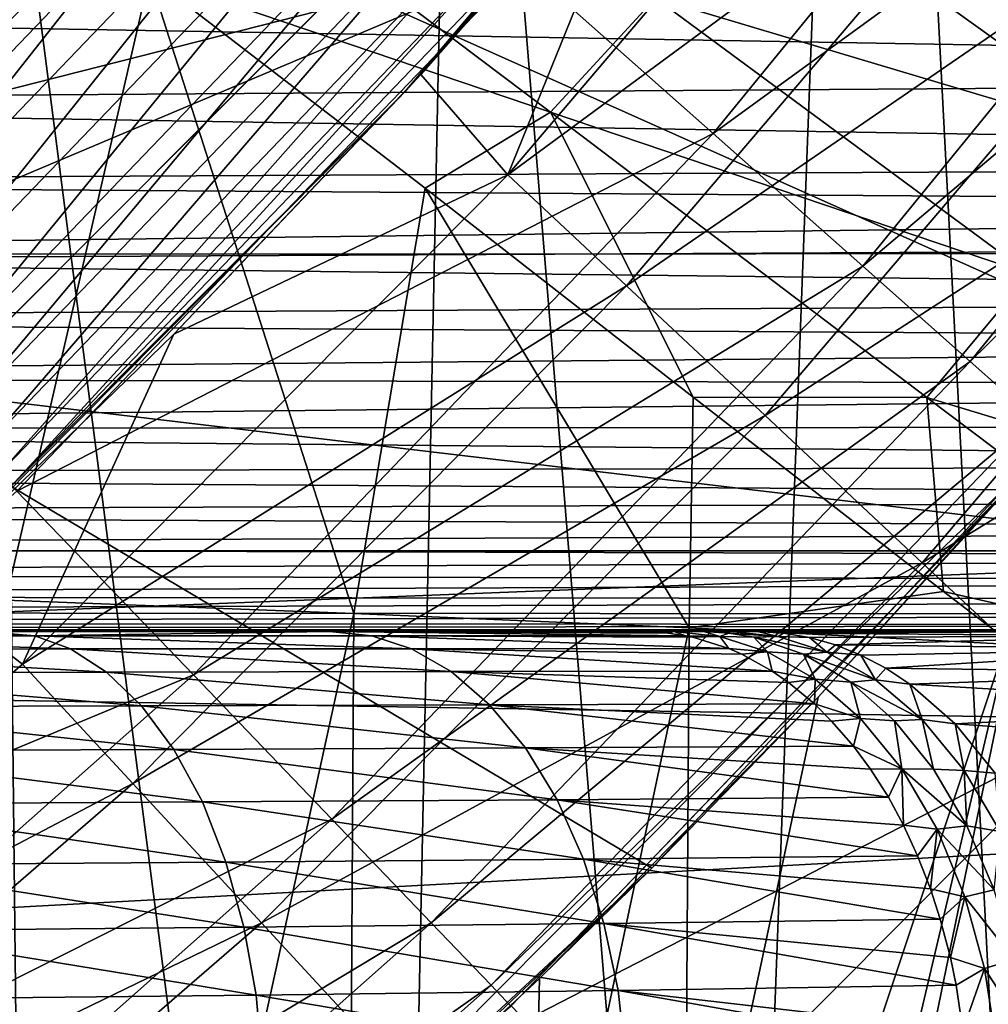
# Model space of a CAD drawing. Header units: metres. Extents: x -104 to 104, y -68 to 90.
# Tile 592 of 656: x 13.17 to 15.2, y 29.5 to 31.57. Entities that reach past the tile are written whole.
import ezdxf

# ---------------------------------------------------------------- set-up
doc = ezdxf.new("R2010")
doc.units = ezdxf.units.M
doc.layers.add('solid_FIT-BATH-153_SW0002', color=7, linetype='CONTINUOUS')

msp = doc.modelspace()

# ---------------------------------------------------------------- linework, layer by layer
at = {"layer": 'solid_FIT-BATH-153_SW0002'}
for points in [[(12.698797, 30.490952, 37.479431), (12.698797, 58.080826, 37.479431), (13.794567, 56.98518, 37.479431)], [(12.698797, 30.490952, 37.479431), (13.794567, 56.98518, 37.479431), (13.794567, 31.586597, 37.479431)], [(4, 36.043247, 68.296501), (16.460951, 32.067577, 68.296501), (15.519647, 30.892233, 68.296501)], [(4, 36.043247, 68.296501), (15.519647, 30.892233, 68.296501), (14.495658, 29.79023, 68.296501)], [(4, 36.043247, 68.296501), (14.495658, 29.79023, 68.296501), (13.393655, 28.766241, 68.296501)], [(4, 36.043247, 68.296501), (13.393655, 28.766241, 68.296501), (12.21831, 27.824938, 68.296501)], [(15.698828, 35.790661, 8.296501), (14.943172, 34.522552, 8.296501), (15.328093, 27.138018, 8.296501)], [(14.943172, 34.522552, 8.296501), (14.086205, 33.322395, 8.296501), (14.642463, 26.548908, 8.296501)], [(14.943172, 34.522552, 8.296501), (14.642463, 26.548908, 8.296501), (15.328093, 27.138018, 8.296501)], [(14.086205, 33.322395, 8.296501), (13.133064, 32.196877, 8.296501), (13.93551, 25.988228, 8.296501)], [(14.086205, 33.322395, 8.296501), (13.93551, 25.988228, 8.296501), (14.642463, 26.548908, 8.296501)], [(13.978394, 31.417147, 28.296501), (14.993379, 32.615475, 28.296501), (14.011761, 31.453485, 17.537544)], [(14.212635, 31.694592, 28.451694), (14.993379, 32.615475, 28.296501), (13.978394, 31.417147, 28.296501)], [(14.993379, 32.615475, 28.296501), (14.508208, 32.017559, 17.541431), (14.011761, 31.453485, 17.537544)], [(14.624539, 31.329966, 45.265484), (15.619632, 32.548759, 45.265484), (14.224498, 31.684366, 46.727985)], [(15.954643, 32.297028, 43.765839), (15.619632, 32.548759, 45.265484), (14.624539, 31.329966, 45.265484)], [(14.194037, 31.243837, 16.930124), (14.508208, 32.017559, 17.541431), (15.130289, 32.343338, 16.938139)], [(14.194037, 31.243837, 16.930124), (15.130289, 32.343338, 16.938139), (15.39579, 32.129044, 16.346451)], [(14.938208, 31.05209, 43.765839), (15.954643, 32.297028, 43.765839), (14.624539, 31.329966, 45.265484)], [(16.19537, 32.116138, 42.238136), (15.954643, 32.297028, 43.765839), (14.938208, 31.05209, 43.765839)], [(13.590286, 32.245945, 29.284189), (12.577404, 31.191423, 29.284189), (13.245847, 32.097919, 29.296501)], [(12.683206, 31.081272, 29.247509), (12.577404, 31.191423, 29.284189), (13.590286, 32.245945, 29.284189)], [(13.704608, 32.144665, 29.247509), (12.683206, 31.081272, 29.247509), (13.590286, 32.245945, 29.284189)], [(13.132764, 32.19651, 35.896503), (12.08958, 31.153311, 35.896503), (13.794809, 31.586843, 36.796501)], [(13.245847, 32.097919, 29.296501), (12.193141, 31.044802, 29.296501), (13.13307, 32.19688, 29.296501)], [(13.133064, 32.196877, 8.296501), (12.455868, 24.950577, 8.296501), (13.205848, 25.454916, 8.296501)], [(13.133064, 32.196877, 8.296501), (13.205848, 25.454916, 8.296501), (13.93551, 25.988228, 8.296501)], [(11.762653, 32.012428, 1.296502), (19.791016, 32.146938, 1.296502), (19.494877, 31.102566, 1.296502)], [(12.783723, 30.976624, 29.187365), (12.683206, 31.081272, 29.247509), (13.704608, 32.144665, 29.247509)], [(13.81322, 32.048443, 29.187365), (12.783723, 30.976624, 29.187365), (13.704608, 32.144665, 29.247509)], [(14.194037, 31.243837, 16.930124), (15.39579, 32.129044, 16.346451), (14.442889, 31.010874, 16.338621)], [(14.442889, 31.010874, 16.338621), (15.39579, 32.129044, 16.346451), (15.705862, 31.878872, 15.789516)], [(15.163598, 30.852417, 42.238136), (16.19537, 32.116138, 42.238136), (14.938208, 31.05209, 43.765839)], [(16.34033, 32.007164, 40.691639), (16.19537, 32.116138, 42.238136), (15.163598, 30.852417, 42.238136)], [(12.577404, 31.191423, 29.284189), (12.193141, 31.044802, 29.296501), (13.245847, 32.097919, 29.296501)], [(12.716457, 31.046968, 48.144478), (13.74051, 32.113144, 48.144478), (12.193514, 31.591316, 49.506374)], [(14.224498, 31.684366, 46.727985), (13.74051, 32.113144, 48.144478), (12.716457, 31.046968, 48.144478)], [(12.864102, 32.095535, -17.352293), (13.442433, 31.660112, -16.984148), (13.141666, 30.352013, -16.830431)], [(12.876475, 30.880056, 29.105242), (12.783723, 30.976624, 29.187365), (13.81322, 32.048443, 29.187365)], [(13.913443, 31.959654, 29.105242), (12.876475, 30.880056, 29.105242), (13.81322, 32.048443, 29.187365)], [(14.194037, 31.243837, 16.930124), (14.011761, 31.453485, 17.537544), (14.508208, 32.017559, 17.541431)], [(10.679966, 31.059559, 1.296502), (11.762653, 32.012428, 1.296502), (19.494877, 31.102566, 1.296502)], [(15.299319, 30.732132, 40.691639), (16.34033, 32.007164, 40.691639), (15.163598, 30.852417, 42.238136)], [(14.283656, 31.375183, -16.485291), (13.442433, 31.660112, -16.984148), (13.475298, 31.983841, -17.050062)], [(14.283656, 31.375183, -16.485291), (13.475298, 31.983841, -17.050062), (14.503739, 31.614594, -16.440557)], [(12.959176, 30.793957, 29.003164), (12.876475, 30.880056, 29.105242), (13.913443, 31.959654, 29.105242)], [(14.002803, 31.880487, 29.003164), (12.959176, 30.793957, 29.003164), (13.913443, 31.959654, 29.105242)], [(13.029784, 30.720446, 28.883652), (12.959176, 30.793957, 29.003164), (14.002803, 31.880487, 29.003164)], [(14.079097, 31.812897, 28.883652), (13.029784, 30.720446, 28.883652), (14.002803, 31.880487, 29.003164)], [(14.442889, 31.010874, 16.338621), (15.705862, 31.878872, 15.789516), (14.733499, 30.738853, 15.781822)], [(14.503739, 31.614594, -16.440557), (14.73673, 31.870703, -16.406986), (15.51589, 31.312016, -15.782519)], [(14.733499, 30.738853, 15.781822), (15.705862, 31.878872, 15.789516), (16.057552, 31.595051, 15.273197)], [(15.51589, 31.312016, -15.782519), (14.73673, 31.870703, -16.406986), (15.756351, 31.601749, -15.754603)], [(13.086556, 30.661339, 28.749653), (13.029784, 30.720446, 28.883652), (14.079097, 31.812897, 28.883652)], [(14.140441, 31.758551, 28.749653), (13.086556, 30.661339, 28.749653), (14.079097, 31.812897, 28.883652)], [(-16.395681, 30.455368, 72.796501), (17.427639, 31.780832, 72.796501), (-17.427748, 31.780983, 72.796501)], [(-16.395681, 30.455368, 72.796501), (16.395548, 30.455212, 72.796501), (17.427639, 31.780832, 72.796501)], [(13.128094, 30.618095, 28.604473), (13.086556, 30.661339, 28.749653), (14.140441, 31.758551, 28.749653)], [(14.185324, 31.718788, 28.604473), (13.128094, 30.618095, 28.604473), (14.140441, 31.758551, 28.749653)], [(13.15337, 30.59178, 28.451694), (13.128094, 30.618095, 28.604473), (14.185324, 31.718788, 28.604473)], [(14.212635, 31.694592, 28.451694), (13.15337, 30.59178, 28.451694), (14.185324, 31.718788, 28.604473)], [(13.164374, 30.580637, 46.727985), (14.224498, 31.684366, 46.727985), (12.716457, 31.046968, 48.144478)], [(14.212635, 31.694592, 28.451694), (13.978394, 31.417147, 28.296501), (13.15337, 30.59178, 28.451694)], [(14.624539, 31.329966, 45.265484), (14.224498, 31.684366, 46.727985), (13.164374, 30.580637, 46.727985)], [(13.442433, 31.660112, -16.984148), (13.870798, 30.324192, -16.4676), (13.141666, 30.352013, -16.830431)], [(13.442433, 31.660112, -16.984148), (14.02057, 31.215553, -16.58684), (13.870798, 30.324192, -16.4676)], [(14.283656, 31.375183, -16.485291), (14.02057, 31.215553, -16.58684), (13.442433, 31.660112, -16.984148)], [(18.957119, 31.450132, -4.741558), (19.055956, 31.623554, -4.712308), (11.296785, 31.58337, -4.717232)], [(14.283656, 31.375183, -16.485291), (14.503739, 31.614594, -16.440557), (15.287857, 31.034983, -15.822019)], [(15.287857, 31.034983, -15.822019), (14.503739, 31.614594, -16.440557), (15.51589, 31.312016, -15.782519)], [(18.957119, 31.450132, -4.741558), (11.296785, 31.58337, -4.717232), (11.084854, 31.396641, -4.754883)], [(12.08958, 31.153311, 35.896503), (12.699044, 30.491079, 36.796501), (13.794809, 31.586843, 36.796501)], [(12.699044, 30.491079, 36.796501), (12.698797, 30.490952, 37.479431), (13.794567, 31.586597, 37.479431)], [(13.794809, 31.586843, 36.796501), (12.699044, 30.491079, 36.796501), (13.794567, 31.586597, 37.479431)], [(14.733499, 30.738853, 15.781822), (16.057552, 31.595051, 15.273197), (15.0631, 30.430225, 15.265584)], [(15.0631, 30.430225, 15.265584), (16.057552, 31.595051, 15.273197), (16.447268, 31.280432, 14.803944)], [(18.848083, 31.267818, -4.795804), (18.957119, 31.450132, -4.741558), (11.084854, 31.396641, -4.754883)], [(13.978394, 31.417147, 28.296501), (14.011761, 31.453485, 17.537544), (13.493391, 30.909477, 17.533072)], [(14.194037, 31.243837, 16.930124), (13.493391, 30.909477, 17.533072), (14.011761, 31.453485, 17.537544)], [(12.867914, 30.306732, 28.296501), (13.978394, 31.417147, 28.296501), (12.953916, 30.386389, 17.527395)], [(13.15337, 30.59178, 28.451694), (13.978394, 31.417147, 28.296501), (12.867914, 30.306732, 28.296501)], [(13.978394, 31.417147, 28.296501), (13.493391, 30.909477, 17.533072), (12.953916, 30.386389, 17.527395)], [(18.848083, 31.267818, -4.795804), (11.084854, 31.396641, -4.754883), (10.885681, 31.228296, -4.810986)], [(14.283656, 31.375183, -16.485291), (14.582437, 30.777493, -16.170895), (14.02057, 31.215553, -16.58684)], [(15.072578, 30.776472, -15.8747), (14.582437, 30.777493, -16.170895), (14.283656, 31.375183, -16.485291)], [(15.072578, 30.776472, -15.8747), (14.283656, 31.375183, -16.485291), (15.287857, 31.034983, -15.822019)], [(13.534601, 30.195194, 45.265484), (14.624539, 31.329966, 45.265484), (13.164374, 30.580637, 46.727985)], [(14.938208, 31.05209, 43.765839), (14.624539, 31.329966, 45.265484), (13.534601, 30.195194, 45.265484)], [(15.0631, 30.430225, 15.265584), (16.447268, 31.280432, 14.803944), (15.428327, 30.088093, 14.79635)], [(18.789272, 31.173754, -4.834085), (18.848083, 31.267818, -4.795804), (10.885681, 31.228296, -4.810986)], [(18.789272, 31.173754, -4.834085), (10.885681, 31.228296, -4.810986), (10.700913, 31.076227, -4.881991)], [(13.17659, 30.21796, 16.922064), (13.493391, 30.909477, 17.533072), (14.194037, 31.243837, 16.930124)], [(13.17659, 30.21796, 16.922064), (14.194037, 31.243837, 16.930124), (14.442889, 31.010874, 16.338621)], [(14.02057, 31.215553, -16.58684), (14.574189, 30.294092, -16.06955), (13.870798, 30.324192, -16.4676)], [(14.02057, 31.215553, -16.58684), (14.582437, 30.777493, -16.170895), (14.574189, 30.294092, -16.06955)], [(18.727598, 31.079079, -4.880464), (18.789272, 31.173754, -4.834085), (10.700913, 31.076227, -4.881991)], [(10.679966, 31.059559, 1.296502), (19.494877, 31.102566, 1.296502), (19.293179, 30.040333, 1.296502)], [(18.662884, 30.984844, -4.935299), (10.700913, 31.076227, -4.881991), (10.53079, 30.94047, -4.964438)], [(18.662884, 30.984844, -4.935299), (18.727598, 31.079079, -4.880464), (10.700913, 31.076227, -4.881991)], [(9.519912, 30.201464, 1.296502), (10.679966, 31.059559, 1.296502), (19.293179, 30.040333, 1.296502)], [(13.824893, 29.892981, 43.765839), (14.938208, 31.05209, 43.765839), (13.534601, 30.195194, 45.265484)], [(15.163598, 30.852417, 42.238136), (14.938208, 31.05209, 43.765839), (13.824893, 29.892981, 43.765839)], [(15.072578, 30.776472, -15.8747), (15.287857, 31.034983, -15.822019), (16.03993, 30.483763, -15.165904)], [(13.17659, 30.21796, 16.922064), (14.442889, 31.010874, 16.338621), (13.40764, 29.967678, 16.330757)], [(13.40764, 29.967678, 16.330757), (14.442889, 31.010874, 16.338621), (14.733499, 30.738853, 15.781822)], [(18.594929, 30.891436, -4.999358), (18.662884, 30.984844, -4.935299), (10.53079, 30.94047, -4.964438)], [(18.594929, 30.891436, -4.999358), (10.53079, 30.94047, -4.964438), (10.37499, 30.818827, -5.056854)], [(13.17659, 30.21796, 16.922064), (12.953916, 30.386389, 17.527395), (13.493391, 30.909477, 17.533072)], [(18.524429, 30.801193, -5.071961), (18.594929, 30.891436, -4.999358), (10.37499, 30.818827, -5.056854)], [(14.495658, 29.79023, 68.296501), (15.519647, 30.892233, 68.296501), (14.844977, 30.148226, 43.296501)], [(15.519647, 30.892233, 68.296501), (15.405493, 30.761091, 43.296501), (14.844977, 30.148226, 43.296501)], [(14.033485, 29.675819, 42.238136), (15.163598, 30.852417, 42.238136), (13.824893, 29.892981, 43.765839)], [(15.299319, 30.732132, 40.691639), (15.163598, 30.852417, 42.238136), (14.033485, 29.675819, 42.238136)], [(18.524429, 30.801193, -5.071961), (10.37499, 30.818827, -5.056854), (10.233602, 30.711189, -5.157064)], [(18.451975, 30.716129, -5.152016), (18.524429, 30.801193, -5.071961), (10.233602, 30.711189, -5.157064)], [(14.582437, 30.777493, -16.170895), (15.107903, 30.370268, -15.754476), (14.574189, 30.294092, -16.06955)], [(15.072578, 30.776472, -15.8747), (15.107903, 30.370268, -15.754476), (14.582437, 30.777493, -16.170895)], [(15.83332, 30.204006, -15.22464), (15.107903, 30.370268, -15.754476), (15.072578, 30.776472, -15.8747)], [(15.83332, 30.204006, -15.22464), (15.072578, 30.776472, -15.8747), (16.03993, 30.483763, -15.165904)], [(14.20489, 27.160448, 43.296501), (14.844977, 30.148226, 43.296501), (15.405493, 30.761091, 43.296501)], [(15.479087, 28.30279, 43.296501), (14.20489, 27.160448, 43.296501), (15.405493, 30.761091, 43.296501)], [(13.40764, 29.967678, 16.330757), (14.733499, 30.738853, 15.781822), (13.677405, 29.675386, 15.774108)], [(13.677405, 29.675386, 15.774108), (14.733499, 30.738853, 15.781822), (15.0631, 30.430225, 15.265584)], [(18.377237, 30.636423, -5.239791), (18.451975, 30.716129, -5.152016), (10.233602, 30.711189, -5.157064)], [(14.159089, 29.545004, 40.691639), (15.299319, 30.732132, 40.691639), (14.033485, 29.675819, 42.238136)], [(15.344186, 30.691553, 39.13728), (15.299319, 30.732132, 40.691639), (14.159089, 29.545004, 40.691639)], [(18.377237, 30.636423, -5.239791), (10.233602, 30.711189, -5.157064), (10.106774, 30.616438, -5.264143)], [(15.344476, 30.691992, 37.796501), (14.201159, 29.501574, 37.796501), (14.893906, 28.780394, 37.796501)], [(15.344186, 30.691553, 39.13728), (14.201159, 29.501574, 37.796501), (15.344476, 30.691992, 37.796501)], [(15.344476, 30.691992, 37.796501), (14.893906, 28.780394, 37.796501), (15.505494, 29.391981, 37.796501)], [(14.200505, 29.500908, 39.13728), (15.344186, 30.691553, 39.13728), (14.159089, 29.545004, 40.691639)], [(14.200505, 29.500908, 39.13728), (14.201159, 29.501574, 37.796501), (15.344186, 30.691553, 39.13728)], [(18.300793, 30.563478, -5.334179), (18.377237, 30.636423, -5.239791), (10.106774, 30.616438, -5.264143)], [(18.300793, 30.563478, -5.334179), (10.106774, 30.616438, -5.264143), (9.994859, 30.534399, -5.376592)], [(13.534601, 30.195194, 45.265484), (13.164374, 30.580637, 46.727985), (12.018875, 29.565788, 46.727985)], [(18.223085, 30.498367, -5.433894), (18.300793, 30.563478, -5.334179), (9.994859, 30.534399, -5.376592)], [(18.223085, 30.498367, -5.433894), (9.994859, 30.534399, -5.376592), (9.898126, 30.464596, -5.493436)], [(18.143873, 30.441269, -5.538669), (18.223085, 30.498367, -5.433894), (9.898126, 30.464596, -5.493436)], [(18.143873, 30.441269, -5.538669), (9.898126, 30.464596, -5.493436), (9.817131, 30.406958, -5.613117)], [(-15.262076, 29.213726, 72.796501), (16.395548, 30.455212, 72.796501), (-16.395681, 30.455368, 72.796501)], [(-15.262076, 29.213726, 72.796501), (15.261925, 29.213572, 72.796501), (16.395548, 30.455212, 72.796501)], [(18.063429, 30.392563, -5.647938), (18.143873, 30.441269, -5.538669), (9.817131, 30.406958, -5.613117)], [(13.677405, 29.675386, 15.774108), (15.0631, 30.430225, 15.265584), (13.983321, 29.343731, 15.257962)], [(13.983321, 29.343731, 15.257962), (15.0631, 30.430225, 15.265584), (15.428327, 30.088093, 14.79635)], [(18.063429, 30.392563, -5.647938), (9.817131, 30.406958, -5.613117), (9.752098, 30.361126, -5.7344)], [(17.981922, 30.352625, -5.761055), (18.063429, 30.392563, -5.647938), (9.752098, 30.361126, -5.7344)], [(12.083821, 29.271648, 16.914156), (12.953916, 30.386389, 17.527395), (13.17659, 30.21796, 16.922064)], [(15.107903, 30.370268, -15.754476), (15.252849, 30.258863, -15.634677), (14.574189, 30.294092, -16.06955)], [(15.83332, 30.204006, -15.22464), (15.252849, 30.258863, -15.634677), (15.107903, 30.370268, -15.754476)], [(17.981922, 30.352625, -5.761055), (9.752098, 30.361126, -5.7344), (9.702983, 30.326988, -5.854774)], [(17.899244, 30.321783, -5.877309), (17.981922, 30.352625, -5.761055), (9.702983, 30.326988, -5.854774)], [(13.141666, 30.352013, -16.830431), (13.870798, 30.324192, -16.4676), (13.123048, 26.911983, -16.094313)], [(17.899244, 30.321783, -5.877309), (9.702983, 30.326988, -5.854774), (9.669486, 30.303673, -5.973202)], [(17.899244, 30.321783, -5.877309), (9.669486, 30.303673, -5.973202), (17.815392, 30.300312, -5.995974)], [(13.870798, 30.324192, -16.4676), (13.850285, 26.883429, -15.740979), (13.123048, 26.911983, -16.094313)], [(13.870798, 30.324192, -16.4676), (14.574189, 30.294092, -16.06955), (13.850285, 26.883429, -15.740979)], [(17.815392, 30.300312, -5.995974), (9.669486, 30.303673, -5.973202), (9.649609, 30.290207, -6.08976)], [(17.743174, 30.289495, -6.099521), (17.815392, 30.300312, -5.995974), (9.649609, 30.290207, -6.08976)], [(17.743174, 30.289495, -6.099521), (9.649609, 30.290207, -6.08976), (9.643651, 30.285889, -6.203498)], [(17.743174, 30.289495, -6.099521), (9.643651, 30.285889, -6.203498), (17.670984, 30.285889, -6.203498)], [(9.643651, 30.285889, -6.203498), (14.661049, 30.285889, -10.705351), (14.717387, 30.285889, -10.651263)], [(9.643651, 30.285889, -6.203498), (14.717387, 30.285889, -10.651263), (15.427439, 30.285889, -9.88783)], [(9.643651, 30.285889, -6.203498), (14.604949, 30.285889, -10.758594), (14.661049, 30.285889, -10.705351)], [(9.643651, 30.285889, -6.203498), (14.542862, 30.285889, -10.815019), (14.604949, 30.285889, -10.758594)], [(9.643651, 30.285889, -6.203498), (15.427439, 30.285889, -9.88783), (16.071566, 30.285889, -9.078558)], [(9.643651, 30.285889, -6.203498), (17.168653, 30.285889, -7.294214), (17.613132, 30.285889, -6.342005)], [(17.642017, 30.285889, -6.2733), (9.643651, 30.285889, -6.203498), (17.613132, 30.285889, -6.342005)], [(9.643651, 30.285889, -6.203498), (16.655508, 30.285889, -8.209232), (17.168653, 30.285889, -7.294214)], [(9.643651, 30.285889, -6.203498), (16.071566, 30.285889, -9.078558), (16.655508, 30.285889, -8.209232)], [(9.643651, 30.285889, -6.203498), (14.478324, 30.285889, -10.872767), (14.542862, 30.285889, -10.815019)], [(9.643651, 30.285889, -6.203498), (13.819906, 30.285889, -11.452416), (14.478324, 30.285889, -10.872767)], [(9.643651, 30.285889, -6.203498), (13.090502, 30.285889, -11.985781), (13.819906, 30.285889, -11.452416)], [(17.642017, 30.285889, -6.2733), (17.670984, 30.285889, -6.203498), (9.643651, 30.285889, -6.203498)], [(12.449286, 30.2771, -12.532777), (13.202096, 30.277187, -12.069296), (12.699327, 30.285889, -12.235147)], [(13.202096, 30.277187, -12.069296), (13.090502, 30.285889, -11.985781), (12.699327, 30.285889, -12.235147)], [(13.202096, 30.277187, -12.069296), (13.819906, 30.285889, -11.452416), (13.090502, 30.285889, -11.985781)], [(13.202096, 30.277187, -12.069296), (13.908809, 30.277279, -11.546027), (13.819906, 30.285889, -11.452416)], [(14.530136, 30.282923, -10.928572), (14.478324, 30.285889, -10.872767), (13.819906, 30.285889, -11.452416)], [(14.530136, 30.282923, -10.928572), (13.819906, 30.285889, -11.452416), (14.566358, 30.277357, -10.967568)], [(13.908809, 30.277279, -11.546027), (14.566358, 30.277357, -10.967568), (13.819906, 30.285889, -11.452416)], [(14.574189, 30.294092, -16.06955), (14.551686, 26.852535, -15.353271), (13.850285, 26.883429, -15.740979)], [(14.530136, 30.282923, -10.928572), (14.542862, 30.285889, -10.815019), (14.478324, 30.285889, -10.872767)], [(14.530136, 30.282923, -10.928572), (14.566358, 30.277357, -10.967568), (14.542862, 30.285889, -10.815019)], [(14.638613, 30.27566, -10.919224), (14.604949, 30.285889, -10.758594), (14.542862, 30.285889, -10.815019)], [(14.566358, 30.277357, -10.967568), (14.638613, 30.27566, -10.919224), (14.542862, 30.285889, -10.815019)], [(14.574189, 30.294092, -16.06955), (15.252849, 30.258863, -15.634677), (14.551686, 26.852535, -15.353271)], [(14.604949, 30.285889, -10.758594), (14.657457, 30.282923, -10.813083), (14.661049, 30.285889, -10.705351)], [(14.638613, 30.27566, -10.919224), (14.657457, 30.282923, -10.813083), (14.604949, 30.285889, -10.758594)], [(14.638613, 30.27566, -10.919224), (14.710196, 30.274021, -10.867985), (14.657457, 30.282923, -10.813083)], [(14.657457, 30.282923, -10.813083), (14.760689, 30.275467, -10.807187), (14.661049, 30.285889, -10.705351)], [(14.657457, 30.282923, -10.813083), (14.710196, 30.274021, -10.867985), (14.760689, 30.275467, -10.807187)], [(14.661049, 30.285889, -10.705351), (14.760689, 30.275467, -10.807187), (14.717387, 30.285889, -10.651263)], [(14.760689, 30.275467, -10.807187), (14.771769, 30.282822, -10.706029), (14.717387, 30.285889, -10.651263)], [(15.427439, 30.285889, -9.88783), (14.717387, 30.285889, -10.651263), (14.771769, 30.282822, -10.706029)], [(14.760689, 30.275467, -10.807187), (14.826497, 30.273611, -10.761218), (14.771769, 30.282822, -10.706029)], [(15.527151, 30.276968, -9.974365), (15.427439, 30.285889, -9.88783), (14.771769, 30.282822, -10.706029)], [(15.527151, 30.276968, -9.974365), (14.771769, 30.282822, -10.706029), (14.826497, 30.273611, -10.761218)], [(13.277358, 30.24966, -12.182043), (13.202096, 30.277187, -12.069296), (12.449286, 30.2771, -12.532777)], [(12.517157, 30.249271, -12.651123), (13.277358, 30.24966, -12.182043), (12.449286, 30.2771, -12.532777)], [(13.99187, 30.250072, -11.65176), (13.908809, 30.277279, -11.546027), (13.202096, 30.277187, -12.069296)], [(13.277358, 30.24966, -12.182043), (13.99187, 30.250072, -11.65176), (13.202096, 30.277187, -12.069296)], [(13.908809, 30.277279, -11.546027), (14.582225, 30.274008, -10.984647), (14.566358, 30.277357, -10.967568)], [(13.908809, 30.277279, -11.546027), (14.657577, 30.250311, -11.065713), (14.582225, 30.274008, -10.984647)], [(13.99187, 30.250072, -11.65176), (14.657577, 30.250311, -11.065713), (13.908809, 30.277279, -11.546027)], [(15.252849, 30.258863, -15.634677), (15.226721, 26.819412, -14.931224), (14.551686, 26.852535, -15.353271)], [(14.566358, 30.277357, -10.967568), (14.582225, 30.274008, -10.984647), (14.638613, 30.27566, -10.919224)], [(14.582225, 30.274008, -10.984647), (14.657577, 30.250311, -11.065713), (14.638613, 30.27566, -10.919224)], [(14.738712, 30.243288, -11.02537), (14.710196, 30.274021, -10.867985), (14.638613, 30.27566, -10.919224)], [(14.657577, 30.250311, -11.065713), (14.738712, 30.243288, -11.02537), (14.638613, 30.27566, -10.919224)], [(14.710196, 30.274021, -10.867985), (14.863276, 30.242674, -10.912383), (14.760689, 30.275467, -10.807187)], [(14.710196, 30.274021, -10.867985), (14.814094, 30.238537, -10.976591), (14.863276, 30.242674, -10.912383)], [(14.738712, 30.243288, -11.02537), (14.814094, 30.238537, -10.976591), (14.710196, 30.274021, -10.867985)], [(14.760689, 30.275467, -10.807187), (14.863276, 30.242674, -10.912383), (14.826497, 30.273611, -10.761218)], [(15.527151, 30.276968, -9.974365), (14.826497, 30.273611, -10.761218), (14.88095, 30.258268, -10.816195)], [(14.863276, 30.242674, -10.912383), (14.88095, 30.258268, -10.816195), (14.826497, 30.273611, -10.761218)], [(14.863276, 30.242674, -10.912383), (14.934491, 30.236872, -10.87031), (14.88095, 30.258268, -10.816195)], [(15.63048, 30.24893, -10.063594), (15.527151, 30.276968, -9.974365), (14.88095, 30.258268, -10.816195)], [(15.63048, 30.24893, -10.063594), (14.88095, 30.258268, -10.816195), (14.934491, 30.236872, -10.87031)], [(13.352698, 30.201216, -12.295032), (13.277358, 30.24966, -12.182043), (12.517157, 30.249271, -12.651123)], [(12.58497, 30.200254, -12.769799), (13.352698, 30.201216, -12.295032), (12.517157, 30.249271, -12.651123)], [(14.075068, 30.202238, -11.757647), (13.99187, 30.250072, -11.65176), (13.277358, 30.24966, -12.182043)], [(13.352698, 30.201216, -12.295032), (14.075068, 30.202238, -11.757647), (13.277358, 30.24966, -12.182043)], [(13.99187, 30.250072, -11.65176), (14.68481, 30.238424, -11.094995), (14.657577, 30.250311, -11.065713)], [(13.99187, 30.250072, -11.65176), (14.748382, 30.203133, -11.163312), (14.68481, 30.238424, -11.094995)], [(14.075068, 30.202238, -11.757647), (14.748382, 30.203133, -11.163312), (13.99187, 30.250072, -11.65176)], [(14.657577, 30.250311, -11.065713), (14.68481, 30.238424, -11.094995), (14.738712, 30.243288, -11.02537)], [(14.68481, 30.238424, -11.094995), (14.748382, 30.203133, -11.163312), (14.738712, 30.243288, -11.02537)], [(14.838252, 30.186266, -11.131027), (14.814094, 30.238537, -10.976591), (14.738712, 30.243288, -11.02537)], [(14.748382, 30.203133, -11.163312), (14.838252, 30.186266, -11.131027), (14.738712, 30.243288, -11.02537)], [(14.814094, 30.238537, -10.976591), (14.965251, 30.185221, -11.017296), (14.863276, 30.242674, -10.912383)], [(14.814094, 30.238537, -10.976591), (14.912965, 30.179888, -11.080465), (14.965251, 30.185221, -11.017296)], [(14.838252, 30.186266, -11.131027), (14.912965, 30.179888, -11.080465), (14.814094, 30.238537, -10.976591)], [(14.863276, 30.242674, -10.912383), (14.965251, 30.185221, -11.017296), (14.934491, 30.236872, -10.87031)], [(15.63048, 30.24893, -10.063594), (14.934491, 30.236872, -10.87031), (14.986653, 30.209511, -10.923086)], [(15.734059, 30.199863, -10.153037), (15.63048, 30.24893, -10.063594), (14.986653, 30.209511, -10.923086)], [(12.083821, 29.271648, 16.914156), (13.17659, 30.21796, 16.922064), (13.40764, 29.967678, 16.330757)], [(14.965251, 30.185221, -11.017296), (14.986653, 30.209511, -10.923086), (14.934491, 30.236872, -10.87031)], [(8.290494, 29.444513, 1.296502), (9.519912, 30.201464, 1.296502), (19.293179, 30.040333, 1.296502)], [(13.425726, 30.130482, -12.404703), (13.352698, 30.201216, -12.295032), (12.58497, 30.200254, -12.769799)], [(12.650534, 30.128645, -12.885022), (13.425726, 30.130482, -12.404703), (12.58497, 30.200254, -12.769799)], [(14.155813, 30.132454, -11.860395), (14.075068, 30.202238, -11.757647), (13.352698, 30.201216, -12.295032)], [(13.425726, 30.130482, -12.404703), (14.155813, 30.132454, -11.860395), (13.352698, 30.201216, -12.295032)], [(14.075068, 30.202238, -11.757647), (14.782309, 30.179577, -11.199748), (14.748382, 30.203133, -11.163312)], [(14.075068, 30.202238, -11.757647), (14.836775, 30.134262, -11.258205), (14.782309, 30.179577, -11.199748)], [(14.155813, 30.132454, -11.860395), (14.836775, 30.134262, -11.258205), (14.075068, 30.202238, -11.757647)], [(14.748382, 30.203133, -11.163312), (14.782309, 30.179577, -11.199748), (14.838252, 30.186266, -11.131027)], [(14.965251, 30.185221, -11.017296), (15.037262, 30.176151, -10.974339), (14.986653, 30.209511, -10.923086)], [(15.734059, 30.199863, -10.153037), (14.986653, 30.209511, -10.923086), (15.037262, 30.176151, -10.974339)], [(15.834571, 30.128384, -10.239815), (15.734059, 30.199863, -10.153037), (15.037262, 30.176151, -10.974339)], [(12.356886, 29.151806, 45.265484), (13.534601, 30.195194, 45.265484), (12.018875, 29.565788, 46.727985)], [(13.824893, 29.892981, 43.765839), (13.534601, 30.195194, 45.265484), (12.356886, 29.151806, 45.265484)], [(14.782309, 30.179577, -11.199748), (14.836775, 30.134262, -11.258205), (14.838252, 30.186266, -11.131027)], [(14.836775, 30.134262, -11.258205), (14.93349, 30.103731, -11.232194), (14.838252, 30.186266, -11.131027)], [(14.93349, 30.103731, -11.232194), (14.912965, 30.179888, -11.080465), (14.838252, 30.186266, -11.131027)], [(14.912965, 30.179888, -11.080465), (15.062677, 30.102028, -11.117838), (14.965251, 30.185221, -11.017296)], [(14.912965, 30.179888, -11.080465), (15.004519, 30.099041, -11.17709), (15.062677, 30.102028, -11.117838)], [(14.93349, 30.103731, -11.232194), (15.004519, 30.099041, -11.17709), (14.912965, 30.179888, -11.080465)], [(14.965251, 30.185221, -11.017296), (15.062677, 30.102028, -11.117838), (15.037262, 30.176151, -10.974339)], [(15.062677, 30.102028, -11.117838), (15.131866, 30.09296, -11.070274), (15.037262, 30.176151, -10.974339)], [(15.834571, 30.128384, -10.239815), (15.037262, 30.176151, -10.974339), (15.131866, 30.09296, -11.070274)], [(14.20489, 27.160448, 43.296501), (14.260182, 29.558481, 43.296501), (14.844977, 30.148226, 43.296501)], [(14.495658, 29.79023, 68.296501), (14.844977, 30.148226, 43.296501), (14.260182, 29.558481, 43.296501)], [(13.493643, 30.038952, -12.50687), (13.425726, 30.130482, -12.404703), (12.650534, 30.128645, -12.885022)], [(12.711296, 30.035975, -12.992326), (13.493643, 30.038952, -12.50687), (12.650534, 30.128645, -12.885022)], [(14.231074, 30.042175, -11.956154), (14.155813, 30.132454, -11.860395), (13.425726, 30.130482, -12.404703)], [(13.493643, 30.038952, -12.50687), (14.231074, 30.042175, -11.956154), (13.425726, 30.130482, -12.404703)], [(14.155813, 30.132454, -11.860395), (14.87299, 30.098515, -11.297046), (14.836775, 30.134262, -11.258205)], [(14.155813, 30.132454, -11.860395), (14.91897, 30.045609, -11.346321), (14.87299, 30.098515, -11.297046)], [(14.231074, 30.042175, -11.956154), (14.91897, 30.045609, -11.346321), (14.155813, 30.132454, -11.860395)], [(14.836775, 30.134262, -11.258205), (14.87299, 30.098515, -11.297046), (14.93349, 30.103731, -11.232194)], [(15.92792, 30.035261, -10.320377), (15.834571, 30.128384, -10.239815), (15.131866, 30.09296, -11.070274)], [(14.87299, 30.098515, -11.297046), (14.91897, 30.045609, -11.346321), (14.93349, 30.103731, -11.232194)], [(14.91897, 30.045609, -11.346321), (15.020151, 29.998037, -11.324281), (14.93349, 30.103731, -11.232194)], [(15.020151, 29.998037, -11.324281), (15.004519, 30.099041, -11.17709), (14.93349, 30.103731, -11.232194)], [(15.004519, 30.099041, -11.17709), (15.086488, 29.997858, -11.263947), (15.062677, 30.102028, -11.117838)], [(15.020151, 29.998037, -11.324281), (15.086488, 29.997858, -11.263947), (15.004519, 30.099041, -11.17709)], [(15.062677, 30.102028, -11.117838), (15.150966, 29.994673, -11.209205), (15.131866, 30.09296, -11.070274)], [(15.086488, 29.997858, -11.263947), (15.150966, 29.994673, -11.209205), (15.062677, 30.102028, -11.117838)], [(13.983321, 29.343731, 15.257962), (15.428327, 30.088093, 14.79635), (14.322267, 28.976057, 14.788759)], [(14.322267, 28.976057, 14.788759), (15.428327, 30.088093, 14.79635), (15.824731, 29.716587, 14.379084)], [(15.150966, 29.994673, -11.209205), (15.216043, 29.989382, -11.155768), (15.131866, 30.09296, -11.070274)], [(15.92792, 30.035261, -10.320377), (15.131866, 30.09296, -11.070274), (15.216043, 29.989382, -11.155768)], [(8.290494, 29.444513, 1.296502), (19.293179, 30.040333, 1.296502), (19.187918, 28.973986, 1.296502)], [(13.553551, 29.928837, -12.597192), (13.493643, 30.038952, -12.50687), (12.711296, 30.035975, -12.992326)], [(12.764616, 29.924513, -13.087074), (13.553551, 29.928837, -12.597192), (12.711296, 30.035975, -12.992326)], [(14.297709, 29.933548, -12.040931), (14.231074, 30.042175, -11.956154), (13.493643, 30.038952, -12.50687)], [(13.553551, 29.928837, -12.597192), (14.297709, 29.933548, -12.040931), (13.493643, 30.038952, -12.50687)], [(14.231074, 30.042175, -11.956154), (14.954407, 29.997952, -11.384262), (14.91897, 30.045609, -11.346321)], [(14.231074, 30.042175, -11.956154), (14.992241, 29.938602, -11.424726), (14.954407, 29.997952, -11.384262)], [(14.297709, 29.933548, -12.040931), (14.992241, 29.938602, -11.424726), (14.231074, 30.042175, -11.956154)], [(14.91897, 30.045609, -11.346321), (14.954407, 29.997952, -11.384262), (15.020151, 29.998037, -11.324281)], [(14.954407, 29.997952, -11.384262), (14.992241, 29.938602, -11.424726), (15.020151, 29.998037, -11.324281)], [(14.992241, 29.938602, -11.424726), (15.02398, 29.879923, -11.458625), (15.020151, 29.998037, -11.324281)], [(15.020151, 29.998037, -11.324281), (15.156748, 29.87887, -11.33868), (15.086488, 29.997858, -11.263947)], [(15.093968, 29.87199, -11.402703), (15.156748, 29.87887, -11.33868), (15.020151, 29.998037, -11.324281)], [(15.02398, 29.879923, -11.458625), (15.093968, 29.87199, -11.402703), (15.020151, 29.998037, -11.324281)], [(15.086488, 29.997858, -11.263947), (15.156748, 29.87887, -11.33868), (15.150966, 29.994673, -11.209205)], [(15.150966, 29.994673, -11.209205), (15.226089, 29.866755, -11.28715), (15.216043, 29.989382, -11.155768)], [(15.156748, 29.87887, -11.33868), (15.226089, 29.866755, -11.28715), (15.150966, 29.994673, -11.209205)], [(12.083821, 29.271648, 16.914156), (13.40764, 29.967678, 16.330757), (12.295934, 29.005438, 16.323048)], [(12.295934, 29.005438, 16.323048), (13.40764, 29.967678, 16.330757), (13.677405, 29.675386, 15.774108)], [(13.602923, 29.802906, -12.671878), (13.553551, 29.928837, -12.597192), (12.764616, 29.924513, -13.087074)], [(14.352974, 29.809269, -12.111239), (14.297709, 29.933548, -12.040931), (13.553551, 29.928837, -12.597192)], [(13.602923, 29.802906, -12.671878), (14.352974, 29.809269, -12.111239), (13.553551, 29.928837, -12.597192)], [(14.297709, 29.933548, -12.040931), (15.02398, 29.879923, -11.458625), (14.992241, 29.938602, -11.424726)], [(14.297709, 29.933548, -12.040931), (15.053367, 29.816093, -11.48996), (15.02398, 29.879923, -11.458625)], [(14.352974, 29.809269, -12.111239), (15.053367, 29.816093, -11.48996), (14.297709, 29.933548, -12.040931)], [(12.808203, 29.7971, -13.165225), (13.602923, 29.802906, -12.671878), (12.764616, 29.924513, -13.087074)], [(12.621919, 28.827213, 43.765839), (13.824893, 29.892981, 43.765839), (12.356886, 29.151806, 45.265484)], [(14.033485, 29.675819, 42.238136), (13.824893, 29.892981, 43.765839), (12.621919, 28.827213, 43.765839)], [(15.02398, 29.879923, -11.458625), (15.053367, 29.816093, -11.48996), (15.093968, 29.87199, -11.402703)], [(15.053367, 29.816093, -11.48996), (15.080221, 29.746861, -11.518539), (15.093968, 29.87199, -11.402703)], [(15.080221, 29.746861, -11.518539), (15.15222, 29.730354, -11.464523), (15.093968, 29.87199, -11.402703)], [(15.093968, 29.87199, -11.402703), (15.213705, 29.74457, -11.399486), (15.156748, 29.87887, -11.33868)], [(15.15222, 29.730354, -11.464523), (15.213705, 29.74457, -11.399486), (15.093968, 29.87199, -11.402703)], [(15.156748, 29.87887, -11.33868), (15.213705, 29.74457, -11.399486), (15.226089, 29.866755, -11.28715)], [(14.395689, 29.674192, -12.165588), (14.352974, 29.809269, -12.111239), (13.602923, 29.802906, -12.671878)], [(14.352974, 29.809269, -12.111239), (15.080221, 29.746861, -11.518539), (15.053367, 29.816093, -11.48996)], [(14.352974, 29.809269, -12.111239), (15.100842, 29.683447, -11.540431), (15.080221, 29.746861, -11.518539)], [(14.395689, 29.674192, -12.165588), (15.100842, 29.683447, -11.540431), (14.352974, 29.809269, -12.111239)], [(13.640708, 29.666147, -12.72933), (13.602923, 29.802906, -12.671878), (12.808203, 29.7971, -13.165225)], [(12.841146, 29.658844, -13.225094), (13.640708, 29.666147, -12.72933), (12.808203, 29.7971, -13.165225)], [(13.393655, 28.766241, 68.296501), (14.495658, 29.79023, 68.296501), (13.65286, 28.993795, 43.296501)], [(13.640708, 29.666147, -12.72933), (14.395689, 29.674192, -12.165588), (13.602923, 29.802906, -12.671878)], [(14.495658, 29.79023, 68.296501), (14.260182, 29.558481, 43.296501), (13.65286, 28.993795, 43.296501)], [(15.080221, 29.746861, -11.518539), (15.100842, 29.683447, -11.540431), (15.15222, 29.730354, -11.464523)], [(15.15222, 29.730354, -11.464523), (15.255763, 29.598431, -11.444542), (15.213705, 29.74457, -11.399486)], [(15.100842, 29.683447, -11.540431), (15.122184, 29.602531, -11.563004), (15.15222, 29.730354, -11.464523)], [(15.122184, 29.602531, -11.563004), (15.193728, 29.579845, -11.508451), (15.15222, 29.730354, -11.464523)], [(15.193728, 29.579845, -11.508451), (15.255763, 29.598431, -11.444542), (15.15222, 29.730354, -11.464523)], [(14.322267, 28.976057, 14.788759), (15.824731, 29.716587, 14.379084), (14.69012, 28.576803, 14.371455)], [(14.69012, 28.576803, 14.371455), (15.824731, 29.716587, 14.379084), (16.247709, 29.320099, 14.017921)], [(14.395689, 29.674192, -12.165588), (15.122184, 29.602531, -11.563004), (15.100842, 29.683447, -11.540431)], [(12.295934, 29.005438, 16.323048), (13.677405, 29.675386, 15.774108), (12.543505, 28.694496, 15.766549)], [(12.543505, 28.694496, 15.766549), (13.677405, 29.675386, 15.774108), (13.983321, 29.343731, 15.257962)], [(12.81236, 28.593971, 42.238136), (14.033485, 29.675819, 42.238136), (12.621919, 28.827213, 43.765839)], [(14.159089, 29.545004, 40.691639), (14.033485, 29.675819, 42.238136), (12.81236, 28.593971, 42.238136)], [(13.666219, 29.524094, -12.768489), (13.640708, 29.666147, -12.72933), (12.841146, 29.658844, -13.225094)], [(14.425064, 29.533707, -12.202977), (14.395689, 29.674192, -12.165588), (13.640708, 29.666147, -12.72933)], [(13.666219, 29.524094, -12.768489), (14.425064, 29.533707, -12.202977), (13.640708, 29.666147, -12.72933)], [(14.395689, 29.674192, -12.165588), (15.134242, 29.544558, -11.575694), (15.122184, 29.602531, -11.563004)], [(14.425064, 29.533707, -12.202977), (15.134242, 29.544558, -11.575694), (14.395689, 29.674192, -12.165588)], [(12.862872, 29.515409, -13.265572), (13.666219, 29.524094, -12.768489), (12.841146, 29.658844, -13.225094)], [(14.642844, 28.506706, 19.663942), (15.784273, 29.647783, 19.673212), (15.209368, 29.089668, 20.124773)], [(15.842703, 29.596502, 19.227034), (15.784273, 29.647783, 19.673212), (14.642844, 28.506706, 19.663942)], [(15.122184, 29.602531, -11.563004), (15.134242, 29.544558, -11.575694), (15.193728, 29.579845, -11.508451)], [(15.193728, 29.579845, -11.508451), (15.281797, 29.444237, -11.472515), (15.255763, 29.598431, -11.444542)], [(14.697724, 28.451628, 19.217979), (15.842703, 29.596502, 19.227034), (14.642844, 28.506706, 19.663942)], [(15.936793, 29.512049, 18.795603), (15.842703, 29.596502, 19.227034), (14.697724, 28.451628, 19.217979)], [(15.134242, 29.544558, -11.575694), (15.148331, 29.45039, -11.590379), (15.193728, 29.579845, -11.508451)], [(15.148331, 29.45039, -11.590379), (15.21762, 29.427118, -11.53352), (15.193728, 29.579845, -11.508451)], [(15.21762, 29.427118, -11.53352), (15.281797, 29.444237, -11.472515), (15.193728, 29.579845, -11.508451)], [(14.20489, 27.160448, 43.296501), (13.65286, 28.993795, 43.296501), (14.260182, 29.558481, 43.296501)], [(12.927032, 28.453474, 40.691639), (14.159089, 29.545004, 40.691639), (12.81236, 28.593971, 42.238136)], [(14.200505, 29.500908, 39.13728), (14.159089, 29.545004, 40.691639), (12.927032, 28.453474, 40.691639)], [(14.425064, 29.533707, -12.202977), (15.148331, 29.45039, -11.590379), (15.134242, 29.544558, -11.575694)], [(13.679149, 29.381962, -12.788865), (13.666219, 29.524094, -12.768489), (12.862872, 29.515409, -13.265572)], [(12.873161, 29.372133, -13.286164), (13.679149, 29.381962, -12.788865), (12.862872, 29.515409, -13.265572)], [(14.440722, 29.392904, -12.222929), (14.425064, 29.533707, -12.202977), (13.666219, 29.524094, -12.768489)], [(13.679149, 29.381962, -12.788865), (14.440722, 29.392904, -12.222929), (13.666219, 29.524094, -12.768489)], [(14.425064, 29.533707, -12.202977), (15.152799, 29.405315, -11.594954), (15.148331, 29.45039, -11.590379)], [(14.440722, 29.392904, -12.222929), (15.152799, 29.405315, -11.594954), (14.425064, 29.533707, -12.202977)], [(14.785681, 28.360859, 18.786741), (15.936793, 29.512049, 18.795603), (14.697724, 28.451628, 19.217979)], [(16.064623, 29.396181, 18.383099), (15.936793, 29.512049, 18.795603), (14.785681, 28.360859, 18.786741)]]:
    msp.add_3dface(points, dxfattribs=at)

doc.saveas('drawing.dxf')
